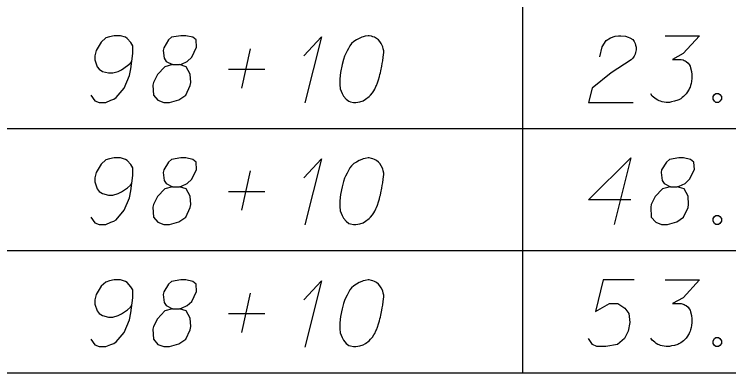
# Model space of a CAD drawing. Extents: x 2074207 to 2076812, y 516372 to 523312.
# Drawn here: x 2076345.6 to 2076397, y 519496.2 to 519522 of the extents above; entities that cross this region are included whole.
import ezdxf

# ---------------------------------------------------------------- set-up
doc = ezdxf.new("R2010")
doc.units = 0
for name, color, linetype in [('Prop DirtTable_ Soil Test Results - Outline (Major)', 7, 'Continuous'), ('Prop DirtTable_ Soil Test Results - Outline (Minor)', 7, 'Continuous'), ('Prop DirtTable_ Soil Test Results - Tx (Sample Data)', 7, 'Continuous')]:
    doc.layers.add(name, color=color, linetype=linetype)

msp = doc.modelspace()

# ---------------------------------------------------------------- linework, layer by layer
at = {"layer": 'Prop DirtTable_ Soil Test Results - Outline (Major)'}
msp.add_line((2076260.609, 519496.2), (2076811.903, 519496.2), dxfattribs=at)
at = {"layer": 'Prop DirtTable_ Soil Test Results - Outline (Minor)'}
for p, q in [((2076382.2, 519522.6), (2076382.2, 519513.8)), ((2076260.609, 519513.8), (2076811.903, 519513.8)), ((2076260.609, 519513.8), (2076811.903, 519513.8)), ((2076382.2, 519513.8), (2076382.2, 519505)), ((2076260.609, 519505), (2076811.903, 519505)), ((2076260.609, 519505), (2076811.903, 519505)), ((2076382.2, 519505), (2076382.2, 519496.2)), ((2076260.609, 519496.2), (2076811.903, 519496.2))]:
    msp.add_line(p, q, dxfattribs=at)
at = {"layer": 'Prop DirtTable_ Soil Test Results - Tx (Sample Data)'}
for points in [[(2076351.116, 519516.22), (2076351.398, 519515.804), (2076351.715, 519515.691), (2076352.209, 519515.691), (2076352.562, 519515.842), (2076352.774, 519515.918), (2076352.95, 519516.031), (2076353.514, 519516.711), (2076353.902, 519517.618), (2076354.008, 519518.11), (2076354.149, 519519.206), (2076354.149, 519519.773), (2076354.008, 519520), (2076353.726, 519520.302), (2076353.62, 519520.378), (2076353.267, 519520.491), (2076352.809, 519520.491), (2076352.456, 519520.415), (2076352.209, 519520.34), (2076351.856, 519520.037), (2076351.504, 519519.433), (2076351.398, 519519.055), (2076351.398, 519518.752), (2076351.574, 519518.261), (2076351.715, 519518.072), (2076351.962, 519517.921), (2076352.386, 519517.807), (2076352.703, 519517.807), (2076353.091, 519517.921), (2076353.338, 519518.034), (2076353.761, 519518.337), (2076353.973, 519518.526), (2076354.079, 519518.639)], [(2076357.007, 519518.412), (2076357.5, 519518.412), (2076357.642, 519518.45), (2076358.065, 519518.639), (2076358.382, 519518.941), (2076358.735, 519519.659), (2076358.7, 519520.189), (2076358.453, 519520.378), (2076357.959, 519520.491), (2076357.606, 519520.491), (2076356.936, 519520.378), (2076356.724, 519520.189), (2076356.372, 519519.622), (2076356.336, 519519.433), (2076356.407, 519518.866), (2076356.548, 519518.639), (2076357.007, 519518.412), (2076356.442, 519518.261), (2076355.913, 519517.694), (2076355.631, 519517.127), (2076355.596, 519516.938), (2076355.631, 519516.22), (2076355.948, 519515.842), (2076356.372, 519515.691), (2076356.795, 519515.691), (2076357.465, 519515.88), (2076357.959, 519516.22), (2076358.277, 519516.9), (2076358.312, 519517.127), (2076358.277, 519517.732), (2076357.994, 519518.261), (2076357.5, 519518.412)], [(2076366.46, 519519.055), (2076367.73, 519520.415), (2076366.531, 519515.653)], [(2076371.152, 519520.491), (2076371.082, 519520.491), (2076370.87, 519520.453), (2076370.729, 519520.415), (2076370.623, 519520.378), (2076370.447, 519520.302), (2076370.235, 519520.189), (2076370.059, 519520.075), (2076369.882, 519519.924), (2076369.776, 519519.773), (2076369.671, 519519.584), (2076369.565, 519519.395), (2076369.459, 519519.168), (2076369.388, 519519.017), (2076369.318, 519518.79), (2076369.212, 519518.412), (2076369.106, 519517.845), (2076369.036, 519517.392), (2076369.036, 519516.976), (2076369.071, 519516.674), (2076369.212, 519516.333), (2076369.318, 519516.144), (2076369.494, 519515.918), (2076369.706, 519515.767), (2076369.812, 519515.729), (2076370.023, 519515.691), (2076370.2, 519515.691), (2076370.482, 519515.729), (2076370.729, 519515.804), (2076370.905, 519515.918), (2076371.152, 519516.107), (2076371.258, 519516.22), (2076371.399, 519516.371), (2076371.505, 519516.522), (2076371.575, 519516.636), (2076371.646, 519516.825), (2076371.681, 519516.9), (2076371.752, 519517.089), (2076371.822, 519517.316), (2076371.893, 519517.543), (2076371.928, 519517.694), (2076371.963, 519517.807), (2076371.999, 519517.959), (2076372.069, 519518.299), (2076372.105, 519518.488), (2076372.14, 519518.677), (2076372.175, 519518.941), (2076372.21, 519519.281), (2076372.21, 519519.395), (2076372.175, 519519.546), (2076372.14, 519519.697), (2076372.034, 519519.924), (2076371.928, 519520.075), (2076371.822, 519520.189), (2076371.681, 519520.302), (2076371.54, 519520.378), (2076371.434, 519520.415), (2076371.329, 519520.453), (2076371.152, 519520.491)], [(2076387.767, 519518.979), (2076387.943, 519519.697), (2076388.226, 519520.151), (2076388.543, 519520.34), (2076388.86, 519520.453), (2076389.107, 519520.491), (2076389.284, 519520.491), (2076389.601, 519520.453), (2076389.813, 519520.378), (2076389.919, 519520.34), (2076390.13, 519520.226), (2076390.236, 519520.075), (2076390.307, 519519.924), (2076390.342, 519519.811), (2076390.377, 519519.659), (2076390.377, 519519.47), (2076390.342, 519519.281), (2076390.307, 519519.168), (2076390.236, 519519.017), (2076390.13, 519518.866), (2076390.025, 519518.752), (2076388.578, 519517.807), (2076387.203, 519516.711), (2076386.956, 519515.691), (2076390.166, 519515.691)], [(2076392.459, 519520.491), (2076394.928, 519520.491), (2076393.764, 519519.206), (2076392.988, 519518.79), (2076393.623, 519518.79), (2076393.764, 519518.752), (2076393.834, 519518.715), (2076393.905, 519518.677), (2076393.975, 519518.639), (2076394.117, 519518.526), (2076394.187, 519518.412), (2076394.258, 519518.299), (2076394.293, 519518.185), (2076394.363, 519517.921), (2076394.399, 519517.694), (2076394.399, 519517.581), (2076394.399, 519517.43), (2076394.363, 519517.203), (2076394.328, 519517.052), (2076394.293, 519516.9), (2076394.258, 519516.787), (2076394.222, 519516.711), (2076394.187, 519516.636), (2076394.152, 519516.56), (2076394.081, 519516.447), (2076393.975, 519516.296), (2076393.87, 519516.182), (2076393.799, 519516.107), (2076393.693, 519516.031), (2076393.587, 519515.955), (2076393.446, 519515.88), (2076393.376, 519515.842), (2076393.129, 519515.767), (2076392.917, 519515.729), (2076392.776, 519515.691), (2076392.529, 519515.691), (2076392.247, 519515.729), (2076392.141, 519515.767), (2076392.035, 519515.804), (2076391.929, 519515.842), (2076391.824, 519515.918), (2076391.718, 519515.993), (2076391.541, 519516.144), (2076391.436, 519516.296)], [(2076361.98, 519516.711), (2076362.615, 519519.546)], [(2076361.028, 519518.072), (2076363.638, 519518.072)], [(2076396.127, 519516.333), (2076396.304, 519516.333), (2076396.409, 519516.258), (2076396.515, 519516.107), (2076396.515, 519515.918), (2076396.409, 519515.767), (2076396.304, 519515.691), (2076396.127, 519515.691), (2076396.021, 519515.767), (2076395.916, 519515.918), (2076395.916, 519516.107), (2076396.021, 519516.258), (2076396.127, 519516.333)], [(2076351.116, 519507.42), (2076351.398, 519507.004), (2076351.715, 519506.891), (2076352.209, 519506.891), (2076352.562, 519507.042), (2076352.774, 519507.118), (2076352.95, 519507.231), (2076353.514, 519507.911), (2076353.902, 519508.818), (2076354.008, 519509.31), (2076354.149, 519510.406), (2076354.149, 519510.973), (2076354.008, 519511.2), (2076353.726, 519511.502), (2076353.62, 519511.578), (2076353.267, 519511.691), (2076352.809, 519511.691), (2076352.456, 519511.615), (2076352.209, 519511.54), (2076351.856, 519511.237), (2076351.504, 519510.633), (2076351.398, 519510.255), (2076351.398, 519509.952), (2076351.574, 519509.461), (2076351.715, 519509.272), (2076351.962, 519509.121), (2076352.386, 519509.007), (2076352.703, 519509.007), (2076353.091, 519509.121), (2076353.338, 519509.234), (2076353.761, 519509.537), (2076353.973, 519509.726), (2076354.079, 519509.839)], [(2076357.007, 519509.612), (2076357.5, 519509.612), (2076357.642, 519509.65), (2076358.065, 519509.839), (2076358.382, 519510.141), (2076358.735, 519510.859), (2076358.7, 519511.389), (2076358.453, 519511.578), (2076357.959, 519511.691), (2076357.606, 519511.691), (2076356.936, 519511.578), (2076356.724, 519511.389), (2076356.372, 519510.822), (2076356.336, 519510.633), (2076356.407, 519510.066), (2076356.548, 519509.839), (2076357.007, 519509.612), (2076356.442, 519509.461), (2076355.913, 519508.894), (2076355.631, 519508.327), (2076355.596, 519508.138), (2076355.631, 519507.42), (2076355.948, 519507.042), (2076356.372, 519506.891), (2076356.795, 519506.891), (2076357.465, 519507.08), (2076357.959, 519507.42), (2076358.277, 519508.1), (2076358.312, 519508.327), (2076358.277, 519508.932), (2076357.994, 519509.461), (2076357.5, 519509.612)], [(2076366.46, 519510.255), (2076367.73, 519511.615), (2076366.531, 519506.853)], [(2076371.152, 519511.691), (2076371.082, 519511.691), (2076370.87, 519511.653), (2076370.729, 519511.615), (2076370.623, 519511.578), (2076370.447, 519511.502), (2076370.235, 519511.389), (2076370.059, 519511.275), (2076369.882, 519511.124), (2076369.776, 519510.973), (2076369.671, 519510.784), (2076369.565, 519510.595), (2076369.459, 519510.368), (2076369.388, 519510.217), (2076369.318, 519509.99), (2076369.212, 519509.612), (2076369.106, 519509.045), (2076369.036, 519508.592), (2076369.036, 519508.176), (2076369.071, 519507.874), (2076369.212, 519507.533), (2076369.318, 519507.344), (2076369.494, 519507.118), (2076369.706, 519506.967), (2076369.812, 519506.929), (2076370.023, 519506.891), (2076370.2, 519506.891), (2076370.482, 519506.929), (2076370.729, 519507.004), (2076370.905, 519507.118), (2076371.152, 519507.307), (2076371.258, 519507.42), (2076371.399, 519507.571), (2076371.505, 519507.722), (2076371.575, 519507.836), (2076371.646, 519508.025), (2076371.681, 519508.1), (2076371.752, 519508.289), (2076371.822, 519508.516), (2076371.893, 519508.743), (2076371.928, 519508.894), (2076371.963, 519509.007), (2076371.999, 519509.159), (2076372.069, 519509.499), (2076372.105, 519509.688), (2076372.14, 519509.877), (2076372.175, 519510.141), (2076372.21, 519510.481), (2076372.21, 519510.595), (2076372.175, 519510.746), (2076372.14, 519510.897), (2076372.034, 519511.124), (2076371.928, 519511.275), (2076371.822, 519511.389), (2076371.681, 519511.502), (2076371.54, 519511.578), (2076371.434, 519511.615), (2076371.329, 519511.653), (2076371.152, 519511.691)], [(2076389.989, 519508.667), (2076386.956, 519508.667), (2076389.989, 519511.691), (2076388.79, 519506.891)], [(2076392.847, 519509.612), (2076393.34, 519509.612), (2076393.482, 519509.65), (2076393.905, 519509.839), (2076394.222, 519510.141), (2076394.575, 519510.859), (2076394.54, 519511.389), (2076394.293, 519511.578), (2076393.799, 519511.691), (2076393.446, 519511.691), (2076392.776, 519511.578), (2076392.564, 519511.389), (2076392.212, 519510.822), (2076392.176, 519510.633), (2076392.247, 519510.066), (2076392.388, 519509.839), (2076392.847, 519509.612), (2076392.282, 519509.461), (2076391.753, 519508.894), (2076391.471, 519508.327), (2076391.436, 519508.138), (2076391.471, 519507.42), (2076391.788, 519507.042), (2076392.212, 519506.891), (2076392.635, 519506.891), (2076393.305, 519507.08), (2076393.799, 519507.42), (2076394.117, 519508.1), (2076394.152, 519508.327), (2076394.117, 519508.932), (2076393.834, 519509.461), (2076393.34, 519509.612)], [(2076361.98, 519507.911), (2076362.615, 519510.746)], [(2076361.028, 519509.272), (2076363.638, 519509.272)], [(2076396.127, 519507.533), (2076396.304, 519507.533), (2076396.409, 519507.458), (2076396.515, 519507.307), (2076396.515, 519507.118), (2076396.409, 519506.967), (2076396.304, 519506.891), (2076396.127, 519506.891), (2076396.021, 519506.967), (2076395.916, 519507.118), (2076395.916, 519507.307), (2076396.021, 519507.458), (2076396.127, 519507.533)], [(2076351.116, 519498.62), (2076351.398, 519498.204), (2076351.715, 519498.091), (2076352.209, 519498.091), (2076352.562, 519498.242), (2076352.774, 519498.318), (2076352.95, 519498.431), (2076353.514, 519499.111), (2076353.902, 519500.018), (2076354.008, 519500.51), (2076354.149, 519501.606), (2076354.149, 519502.173), (2076354.008, 519502.4), (2076353.726, 519502.702), (2076353.62, 519502.778), (2076353.267, 519502.891), (2076352.809, 519502.891), (2076352.456, 519502.815), (2076352.209, 519502.74), (2076351.856, 519502.437), (2076351.504, 519501.833), (2076351.398, 519501.455), (2076351.398, 519501.152), (2076351.574, 519500.661), (2076351.715, 519500.472), (2076351.962, 519500.321), (2076352.386, 519500.207), (2076352.703, 519500.207), (2076353.091, 519500.321), (2076353.338, 519500.434), (2076353.761, 519500.737), (2076353.973, 519500.926), (2076354.079, 519501.039)], [(2076357.007, 519500.812), (2076357.5, 519500.812), (2076357.642, 519500.85), (2076358.065, 519501.039), (2076358.382, 519501.341), (2076358.735, 519502.059), (2076358.7, 519502.589), (2076358.453, 519502.778), (2076357.959, 519502.891), (2076357.606, 519502.891), (2076356.936, 519502.778), (2076356.724, 519502.589), (2076356.372, 519502.022), (2076356.336, 519501.833), (2076356.407, 519501.266), (2076356.548, 519501.039), (2076357.007, 519500.812), (2076356.442, 519500.661), (2076355.913, 519500.094), (2076355.631, 519499.527), (2076355.596, 519499.338), (2076355.631, 519498.62), (2076355.948, 519498.242), (2076356.372, 519498.091), (2076356.795, 519498.091), (2076357.465, 519498.28), (2076357.959, 519498.62), (2076358.277, 519499.3), (2076358.312, 519499.527), (2076358.277, 519500.132), (2076357.994, 519500.661), (2076357.5, 519500.812)], [(2076366.46, 519501.455), (2076367.73, 519502.815), (2076366.531, 519498.053)], [(2076371.152, 519502.891), (2076371.082, 519502.891), (2076370.87, 519502.853), (2076370.729, 519502.815), (2076370.623, 519502.778), (2076370.447, 519502.702), (2076370.235, 519502.589), (2076370.059, 519502.475), (2076369.882, 519502.324), (2076369.776, 519502.173), (2076369.671, 519501.984), (2076369.565, 519501.795), (2076369.459, 519501.568), (2076369.388, 519501.417), (2076369.318, 519501.19), (2076369.212, 519500.812), (2076369.106, 519500.245), (2076369.036, 519499.792), (2076369.036, 519499.376), (2076369.071, 519499.074), (2076369.212, 519498.733), (2076369.318, 519498.544), (2076369.494, 519498.318), (2076369.706, 519498.167), (2076369.812, 519498.129), (2076370.023, 519498.091), (2076370.2, 519498.091), (2076370.482, 519498.129), (2076370.729, 519498.204), (2076370.905, 519498.318), (2076371.152, 519498.507), (2076371.258, 519498.62), (2076371.399, 519498.771), (2076371.505, 519498.922), (2076371.575, 519499.036), (2076371.646, 519499.225), (2076371.681, 519499.3), (2076371.752, 519499.489), (2076371.822, 519499.716), (2076371.893, 519499.943), (2076371.928, 519500.094), (2076371.963, 519500.207), (2076371.999, 519500.359), (2076372.069, 519500.699), (2076372.105, 519500.888), (2076372.14, 519501.077), (2076372.175, 519501.341), (2076372.21, 519501.681), (2076372.21, 519501.795), (2076372.175, 519501.946), (2076372.14, 519502.097), (2076372.034, 519502.324), (2076371.928, 519502.475), (2076371.822, 519502.589), (2076371.681, 519502.702), (2076371.54, 519502.778), (2076371.434, 519502.815), (2076371.329, 519502.853), (2076371.152, 519502.891)], [(2076390.236, 519502.891), (2076388.014, 519502.891), (2076387.449, 519500.623), (2076388.472, 519501.19), (2076389.072, 519501.19), (2076389.566, 519500.85), (2076389.848, 519500.472), (2076389.919, 519499.83), (2076389.813, 519499.187), (2076389.531, 519498.658), (2076389.037, 519498.242), (2076388.19, 519498.091), (2076387.555, 519498.091), (2076387.238, 519498.242), (2076386.956, 519498.658)], [(2076392.459, 519502.891), (2076394.928, 519502.891), (2076393.764, 519501.606), (2076392.988, 519501.19), (2076393.623, 519501.19), (2076393.764, 519501.152), (2076393.834, 519501.115), (2076393.905, 519501.077), (2076393.975, 519501.039), (2076394.117, 519500.926), (2076394.187, 519500.812), (2076394.258, 519500.699), (2076394.293, 519500.585), (2076394.363, 519500.321), (2076394.399, 519500.094), (2076394.399, 519499.981), (2076394.399, 519499.83), (2076394.363, 519499.603), (2076394.328, 519499.452), (2076394.293, 519499.3), (2076394.258, 519499.187), (2076394.222, 519499.111), (2076394.187, 519499.036), (2076394.152, 519498.96), (2076394.081, 519498.847), (2076393.975, 519498.696), (2076393.87, 519498.582), (2076393.799, 519498.507), (2076393.693, 519498.431), (2076393.587, 519498.355), (2076393.446, 519498.28), (2076393.376, 519498.242), (2076393.129, 519498.167), (2076392.917, 519498.129), (2076392.776, 519498.091), (2076392.529, 519498.091), (2076392.247, 519498.129), (2076392.141, 519498.167), (2076392.035, 519498.204), (2076391.929, 519498.242), (2076391.824, 519498.318), (2076391.718, 519498.393), (2076391.541, 519498.544), (2076391.436, 519498.696)], [(2076361.98, 519499.111), (2076362.615, 519501.946)], [(2076361.028, 519500.472), (2076363.638, 519500.472)], [(2076396.127, 519498.733), (2076396.304, 519498.733), (2076396.409, 519498.658), (2076396.515, 519498.507), (2076396.515, 519498.318), (2076396.409, 519498.167), (2076396.304, 519498.091), (2076396.127, 519498.091), (2076396.021, 519498.167), (2076395.916, 519498.318), (2076395.916, 519498.507), (2076396.021, 519498.658), (2076396.127, 519498.733)]]:
    msp.add_lwpolyline(points, dxfattribs=at)

doc.saveas('drawing.dxf')
